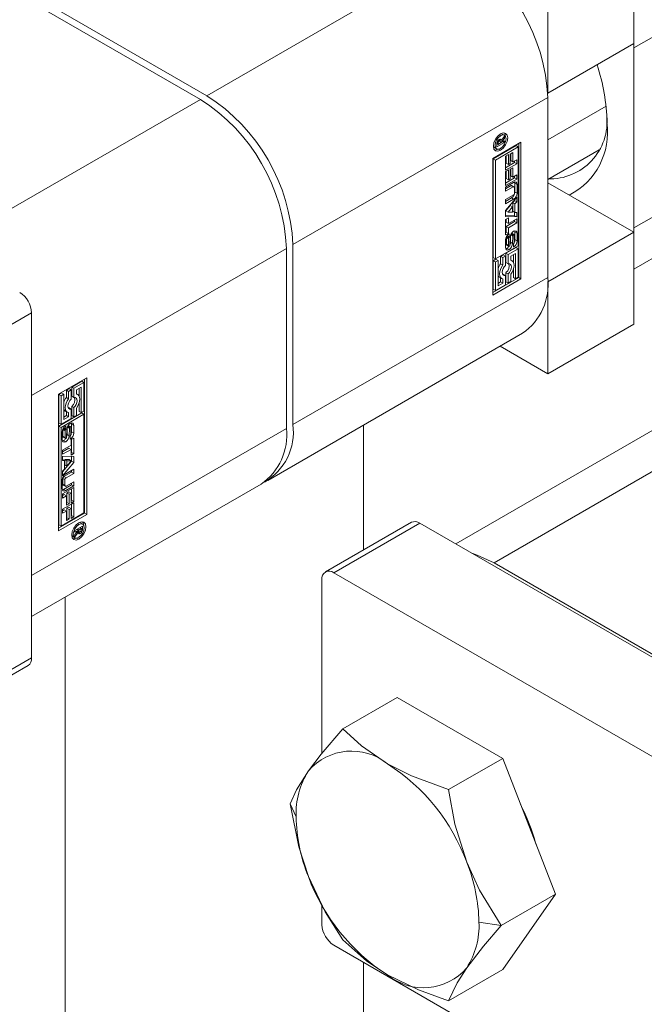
# Model space of a CAD drawing. Header units: millimetres. Extents: x 525 to 29324, y 175 to 20618.
# Tile 359 of 588: x 21196 to 21237, y 12972 to 13036. Entities that reach past the tile are written whole.
import ezdxf

# ---------------------------------------------------------------- set-up
doc = ezdxf.new("R2010")
doc.units = ezdxf.units.MM
doc.linetypes.add('SLD-Continua', pattern=[0])

msp = doc.modelspace()

# ---------------------------------------------------------------- linework, layer by layer
at = {"color": 7, "linetype": 'SLD-Continua', "lineweight": 18, "ltscale": 35}
for p, q in [((21236.66, 13034.418), (21253.419, 13044.09)), ((21225.347, 13040.951), (21208.588, 13031.279)), ((21236.66, 13034.704), (21236.66, 13040.747)), ((21208.164, 13031.034), (21196.14, 13037.974)), ((21196.564, 13038.219), (21208.588, 13031.279)), ((21231.003, 13037.482), (21231.003, 13031.439)), ((21236.66, 13034.704), (21231.003, 13031.439)), ((21236.655, 13034.701), (21236.66, 13034.418)), ((21236.66, 13034.418), (21236.66, 13022.577)), ((21236.66, 13022.577), (21253.419, 13032.249)), ((21231.003, 13031.439), (21230.998, 13031.442)), ((21191.405, 13021.362), (21208.164, 13031.034)), ((21231.003, 13031.153), (21214.245, 13021.481)), ((21231.003, 13019.312), (21231.003, 13031.153)), ((21234.836, 13030.579), (21231.003, 13028.367)), ((21228.01, 13028.753), (21227.91, 13028.777)), ((21227.379, 13027.142), (21229.236, 13028.214)), ((21228.155, 13028.204), (21227.649, 13027.912)), ((21227.654, 13028.161), (21227.731, 13028.117)), ((21227.656, 13028.176), (21227.732, 13028.132)), ((21227.659, 13028.19), (21227.733, 13028.147)), ((21227.678, 13028.246), (21227.744, 13028.207)), ((21227.712, 13028.307), (21227.784, 13028.266)), ((21227.729, 13028.331), (21227.81, 13028.284)), ((21227.731, 13028.075), (21227.897, 13028.17)), ((21227.732, 13028.132), (21227.731, 13028.117)), ((21227.733, 13028.147), (21227.732, 13028.132)), ((21227.734, 13028.337), (21227.818, 13028.289)), ((21227.867, 13028.292), (21227.753, 13028.358)), ((21227.799, 13028.702), (21227.895, 13028.646)), ((21227.882, 13028.393), (21227.822, 13028.318)), ((21227.844, 13028.415), (21227.96, 13028.348)), ((21227.897, 13028.17), (21227.897, 13028.197)), ((21227.897, 13028.197), (21227.92, 13028.183)), ((21228.155, 13028.472), (21227.92, 13028.183)), ((21227.92, 13028.183), (21228.155, 13028.319)), ((21227.96, 13028.348), (21228.155, 13028.606)), ((21228.151, 13028.672), (21228.01, 13028.753)), ((21228.056, 13028.262), (21228.155, 13028.204)), ((21228.085, 13028.513), (21228.155, 13028.472)), ((21228.155, 13028.606), (21228.155, 13028.472)), ((21228.155, 13028.319), (21228.155, 13028.204)), ((21229.094, 13019.312), (21229.094, 13028.132)), ((21229.236, 13028.214), (21229.236, 13019.231)), ((21236.66, 13019.87), (21251.761, 13028.585)), ((21228.919, 13027.992), (21227.413, 13027.123)), ((21227.427, 13027.94), (21227.498, 13027.866)), ((21227.498, 13027.866), (21227.639, 13027.784)), ((21229.06, 13027.911), (21227.554, 13027.041)), ((21227.649, 13028.122), (21227.731, 13028.075)), ((21227.649, 13027.912), (21227.649, 13028.104)), ((21227.689, 13028.099), (21227.649, 13028.075)), ((21227.731, 13028.117), (21227.731, 13028.075)), ((21227.765, 13027.762), (21227.895, 13027.687)), ((21228.534, 13027.441), (21228.713, 13027.544)), ((21228.713, 13027.544), (21228.713, 13026.925)), ((21228.919, 13027.992), (21229.06, 13027.911)), ((21229.06, 13021.413), (21229.06, 13027.911)), ((21231.003, 13025.776), (21234.37, 13027.719)), ((21227.379, 13018.159), (21227.379, 13027.142)), ((21227.413, 13027.123), (21227.413, 13020.626)), ((21227.554, 13027.041), (21227.413, 13027.123)), ((21227.554, 13027.041), (21227.554, 13020.544)), ((21228.231, 13027.297), (21228.409, 13027.4)), ((21228.231, 13026.373), (21228.231, 13027.297)), ((21228.821, 13026.877), (21228.231, 13026.537)), ((21228.268, 13027.319), (21228.268, 13026.832)), ((21228.409, 13027.4), (21228.409, 13026.75)), ((21228.534, 13026.822), (21228.534, 13027.441)), ((21228.571, 13027.463), (21228.571, 13027.007)), ((21228.571, 13027.007), (21228.713, 13026.925)), ((21228.713, 13026.925), (21228.962, 13027.069)), ((21228.821, 13026.988), (21228.821, 13026.877)), ((21228.821, 13026.877), (21228.962, 13026.796)), ((21228.962, 13027.069), (21228.962, 13026.796)), ((21228.962, 13026.796), (21228.231, 13026.373)), ((21228.231, 13026.293), (21228.409, 13026.396)), ((21228.231, 13025.369), (21228.231, 13026.293)), ((21228.268, 13026.832), (21228.409, 13026.75)), ((21228.268, 13026.314), (21228.268, 13025.827)), ((21228.409, 13026.75), (21228.534, 13026.822)), ((21228.409, 13026.396), (21228.409, 13025.745)), ((21228.534, 13026.436), (21228.713, 13026.54)), ((21228.534, 13025.817), (21228.534, 13026.436)), ((21228.571, 13026.458), (21228.571, 13026.002)), ((21228.713, 13026.54), (21228.713, 13025.921)), ((21228.821, 13025.872), (21228.231, 13025.532)), ((21228.962, 13025.791), (21228.231, 13025.369)), ((21228.231, 13025.272), (21228.758, 13025.577)), ((21228.268, 13025.827), (21228.409, 13025.745)), ((21228.409, 13025.745), (21228.534, 13025.817)), ((21228.571, 13026.002), (21228.713, 13025.921)), ((21228.713, 13025.921), (21228.962, 13026.064)), ((21228.821, 13025.983), (21228.821, 13025.872)), ((21228.821, 13025.872), (21228.962, 13025.791)), ((21228.962, 13026.064), (21228.962, 13025.791)), ((21236.66, 13022.291), (21231.003, 13025.556)), ((21228.591, 13025.368), (21228.231, 13025.16)), ((21228.732, 13025.286), (21228.231, 13024.996)), ((21228.231, 13024.996), (21228.231, 13025.272)), ((21228.591, 13025.368), (21228.732, 13025.286)), ((21228.784, 13025.291), (21228.642, 13025.373)), ((21228.805, 13024.856), (21228.805, 13025.244)), ((21228.843, 13025.528), (21228.843, 13024.943)), ((21228.843, 13025.528), (21228.985, 13025.446)), ((21228.843, 13024.943), (21228.985, 13024.861)), ((21228.985, 13025.446), (21228.985, 13024.861)), ((21228.231, 13024.44), (21228.732, 13024.73)), ((21228.231, 13023.729), (21228.962, 13024.6)), ((21228.617, 13024.551), (21228.231, 13024.328)), ((21228.758, 13024.469), (21228.231, 13024.164)), ((21228.231, 13024.164), (21228.231, 13024.44)), ((21228.617, 13024.551), (21228.758, 13024.469)), ((21228.821, 13024.387), (21228.698, 13024.24)), ((21228.821, 13024.431), (21228.821, 13024.387)), ((21228.821, 13024.387), (21228.962, 13024.305)), ((21228.962, 13024.305), (21228.839, 13024.158)), ((21228.962, 13024.6), (21228.962, 13024.305)), ((21228.231, 13023.329), (21228.231, 13023.729)), ((21228.539, 13024.052), (21228.249, 13023.703)), ((21228.249, 13023.703), (21228.39, 13023.621)), ((21228.68, 13023.97), (21228.39, 13023.621)), ((21228.39, 13023.621), (21228.68, 13023.607)), ((21228.539, 13024.052), (21228.68, 13023.97)), ((21228.68, 13023.607), (21228.68, 13023.97)), ((21228.698, 13024.24), (21228.698, 13023.684)), ((21228.698, 13024.24), (21228.839, 13024.158)), ((21228.698, 13023.684), (21228.839, 13023.602)), ((21228.821, 13023.613), (21228.821, 13023.384)), ((21228.839, 13024.158), (21228.839, 13023.602)), ((21228.839, 13023.602), (21228.962, 13023.597)), ((21228.962, 13023.597), (21228.962, 13023.302)), ((21228.821, 13023.384), (21228.231, 13023.406)), ((21228.962, 13023.302), (21228.231, 13023.329)), ((21228.231, 13023.142), (21228.409, 13023.245)), ((21228.231, 13022.117), (21228.231, 13023.142)), ((21228.268, 13023.164), (21228.268, 13022.952)), ((21228.821, 13022.995), (21228.268, 13022.676)), ((21228.268, 13022.952), (21228.409, 13022.87)), ((21228.409, 13023.245), (21228.409, 13022.87)), ((21228.409, 13022.87), (21228.962, 13023.189)), ((21228.821, 13023.384), (21228.962, 13023.302)), ((21228.821, 13023.108), (21228.821, 13022.995)), ((21228.821, 13022.995), (21228.962, 13022.914)), ((21228.962, 13023.189), (21228.962, 13022.914)), ((21228.268, 13022.302), (21228.231, 13022.28)), ((21228.268, 13022.676), (21228.268, 13022.302)), ((21228.268, 13022.676), (21228.409, 13022.595)), ((21228.268, 13022.302), (21228.409, 13022.22)), ((21228.962, 13022.914), (21228.409, 13022.595)), ((21228.409, 13022.595), (21228.409, 13022.22)), ((21228.845, 13022.313), (21228.845, 13021.808)), ((21228.845, 13022.313), (21228.986, 13022.231)), ((21236.66, 13022.577), (21236.655, 13022.294)), ((21228.229, 13021.288), (21228.229, 13021.793)), ((21228.409, 13022.22), (21228.231, 13022.117)), ((21228.28, 13021.947), (21228.28, 13021.514)), ((21228.28, 13021.947), (21228.422, 13021.865)), ((21228.283, 13021.981), (21228.425, 13021.899)), ((21228.294, 13022.016), (21228.434, 13021.935)), ((21228.315, 13022.05), (21228.452, 13021.97)), ((21228.329, 13022.068), (21228.328, 13022.068)), ((21228.329, 13022.068), (21228.329, 13022.069)), ((21228.329, 13022.068), (21228.47, 13021.987)), ((21228.422, 13021.865), (21228.422, 13021.433)), ((21228.471, 13022.197), (21228.47, 13021.987)), ((21228.516, 13021.491), (21228.526, 13021.973)), ((21228.558, 13022.115), (21228.547, 13021.636)), ((21228.558, 13022.119), (21228.558, 13022.115)), ((21228.558, 13022.115), (21228.699, 13022.033)), ((21228.577, 13022.163), (21228.709, 13022.087)), ((21228.597, 13022.198), (21228.725, 13022.125)), ((21228.748, 13022.15), (21228.615, 13022.227)), ((21228.626, 13022.235), (21228.767, 13022.153)), ((21228.772, 13022.151), (21228.631, 13022.233)), ((21228.699, 13022.033), (21228.689, 13021.554)), ((21228.796, 13021.653), (21228.796, 13022.085)), ((21228.845, 13021.808), (21228.986, 13021.727)), ((21228.986, 13022.231), (21228.986, 13021.727)), ((21236.66, 13022.291), (21231.003, 13019.026)), ((21236.66, 13016.248), (21236.66, 13022.291)), ((21197.062, 13011.564), (21213.821, 13021.236)), ((21213.821, 13009.395), (21213.821, 13021.236)), ((21214.245, 13021.481), (21214.245, 13009.64)), ((21227.554, 13020.544), (21229.06, 13021.413)), ((21228.919, 13021.293), (21228.254, 13020.909)), ((21228.28, 13021.514), (21228.422, 13021.433)), ((21228.285, 13021.478), (21228.426, 13021.397)), ((21228.3, 13021.452), (21228.442, 13021.37)), ((21228.303, 13021.449), (21228.445, 13021.368)), ((21228.317, 13021.236), (21228.459, 13021.155)), ((21229.06, 13021.211), (21228.395, 13020.827)), ((21228.547, 13021.636), (21228.689, 13021.554)), ((21228.746, 13021.532), (21228.749, 13021.534)), ((21228.746, 13021.323), (21228.746, 13021.532)), ((21228.746, 13021.334), (21228.756, 13021.328)), ((21228.919, 13021.293), (21229.06, 13021.211)), ((21229.06, 13019.332), (21229.06, 13021.211)), ((21227.413, 13020.626), (21227.554, 13020.544)), ((21227.588, 13020.524), (21227.413, 13020.423)), ((21227.413, 13020.423), (21227.413, 13018.544)), ((21227.413, 13020.423), (21227.554, 13020.342)), ((21227.729, 13020.443), (21227.554, 13020.342)), ((21227.588, 13020.524), (21227.729, 13020.443)), ((21227.729, 13018.766), (21227.729, 13020.443)), ((21228.078, 13020.807), (21227.903, 13020.706)), ((21227.903, 13020.706), (21227.903, 13020.227)), ((21227.903, 13020.706), (21228.045, 13020.625)), ((21228.22, 13020.726), (21228.045, 13020.625)), ((21228.045, 13020.625), (21228.045, 13020.145)), ((21228.078, 13020.807), (21228.22, 13020.726)), ((21228.22, 13020.118), (21228.22, 13020.726)), ((21228.254, 13020.909), (21228.254, 13020.301)), ((21228.254, 13020.909), (21228.395, 13020.827)), ((21228.395, 13020.827), (21228.395, 13020.219)), ((21228.57, 13020.726), (21228.885, 13020.908)), ((21228.57, 13020.449), (21228.57, 13020.726)), ((21228.645, 13020.421), (21228.57, 13020.465)), ((21228.744, 13020.826), (21228.744, 13020.312)), ((21228.885, 13020.908), (21228.885, 13019.231)), ((21227.554, 13020.342), (21227.554, 13018.463)), ((21227.903, 13020.227), (21228.045, 13020.145)), ((21228.254, 13020.301), (21228.395, 13020.219)), ((21228.744, 13019.866), (21228.744, 13019.313)), ((21231.003, 13019.312), (21214.245, 13009.64)), ((21229.094, 13019.312), (21227.379, 13018.323)), ((21229.236, 13019.231), (21227.379, 13018.159)), ((21227.829, 13019.334), (21227.97, 13019.252)), ((21227.903, 13019.291), (21227.903, 13019.03)), ((21228.078, 13019.536), (21228.036, 13019.53)), ((21228.045, 13019.225), (21228.045, 13018.948)), ((21228.078, 13019.536), (21228.22, 13019.454)), ((21228.22, 13018.847), (21228.22, 13019.454)), ((21228.254, 13019.637), (21228.254, 13019.03)), ((21228.254, 13019.637), (21228.395, 13019.555)), ((21228.395, 13019.555), (21228.395, 13018.948)), ((21228.57, 13019.049), (21228.57, 13019.528)), ((21228.744, 13019.313), (21228.885, 13019.231)), ((21228.885, 13019.231), (21229.06, 13019.332)), ((21229.236, 13019.231), (21229.094, 13019.312)), ((21227.413, 13018.544), (21227.554, 13018.463)), ((21227.554, 13018.463), (21228.22, 13018.847)), ((21227.903, 13019.03), (21227.729, 13018.929)), ((21228.045, 13018.948), (21227.729, 13018.766)), ((21227.903, 13019.03), (21228.045, 13018.948)), ((21228.254, 13019.03), (21228.395, 13018.948)), ((21228.395, 13018.948), (21228.57, 13019.049)), ((21230.998, 13019.029), (21231.003, 13019.026)), ((21231.003, 13019.026), (21231.003, 13012.983)), ((21191.405, 13013.73), (21197.062, 13016.995)), ((21197.062, 12994.292), (21197.062, 13016.995)), ((21236.66, 13016.248), (21231.003, 13012.983)), ((21212.587, 13005.976), (21229.345, 13015.648)), ((21231.003, 13012.983), (21227.866, 13014.794)), ((21198.83, 13011.645), (21200.687, 13012.717)), ((21200.545, 13003.815), (21200.545, 13012.635)), ((21200.687, 13012.717), (21200.687, 13003.734)), ((21199.529, 13012.01), (21199.354, 13011.909)), ((21199.529, 13012.01), (21199.671, 13011.928)), ((21200.37, 13012.495), (21199.704, 13012.111)), ((21199.704, 13012.111), (21199.704, 13011.504)), ((21199.704, 13012.111), (21199.846, 13012.029)), ((21200.511, 13012.414), (21199.846, 13012.029)), ((21199.846, 13012.029), (21199.846, 13011.422)), ((21200.021, 13011.928), (21200.336, 13012.11)), ((21200.195, 13012.028), (21200.195, 13011.514)), ((21200.336, 13012.11), (21200.336, 13010.433)), ((21200.37, 13012.495), (21200.511, 13012.414)), ((21200.511, 13010.535), (21200.511, 13012.414)), ((21197.062, 13011.564), (21197.062, 12999.723)), ((21198.83, 13002.662), (21198.83, 13011.645)), ((21199.039, 13011.727), (21198.864, 13011.626)), ((21198.864, 13011.626), (21198.864, 13009.747)), ((21198.864, 13011.626), (21199.005, 13011.544)), ((21199.18, 13011.645), (21199.005, 13011.544)), ((21199.005, 13011.544), (21199.005, 13009.665)), ((21199.039, 13011.727), (21199.18, 13011.645)), ((21199.18, 13009.969), (21199.18, 13011.645)), ((21199.354, 13011.909), (21199.354, 13011.43)), ((21199.354, 13011.909), (21199.496, 13011.827)), ((21199.354, 13011.43), (21199.496, 13011.348)), ((21199.671, 13011.928), (21199.496, 13011.827)), ((21199.496, 13011.827), (21199.496, 13011.348)), ((21199.671, 13011.321), (21199.671, 13011.928)), ((21199.704, 13011.504), (21199.846, 13011.422)), ((21200.021, 13011.651), (21200.021, 13011.928)), ((21200.096, 13011.624), (21200.021, 13011.667)), ((21199.529, 13010.738), (21199.487, 13010.733)), ((21199.529, 13010.738), (21199.671, 13010.657)), ((21199.671, 13010.049), (21199.671, 13010.657)), ((21199.704, 13010.84), (21199.704, 13010.232)), ((21199.704, 13010.84), (21199.846, 13010.758)), ((21199.846, 13010.758), (21199.846, 13010.15)), ((21200.021, 13010.252), (21200.021, 13010.731)), ((21200.195, 13011.068), (21200.195, 13010.515)), ((21200.37, 13010.414), (21198.864, 13009.544)), ((21200.511, 13010.332), (21199.005, 13009.463)), ((21199.005, 13009.665), (21199.671, 13010.049)), ((21199.354, 13010.232), (21199.18, 13010.132)), ((21199.496, 13010.151), (21199.18, 13009.969)), ((21199.279, 13010.536), (21199.421, 13010.455)), ((21199.354, 13010.493), (21199.354, 13010.232)), ((21199.354, 13010.232), (21199.496, 13010.151)), ((21199.496, 13010.428), (21199.496, 13010.151)), ((21199.704, 13010.232), (21199.846, 13010.15)), ((21199.846, 13010.15), (21200.021, 13010.252)), ((21200.195, 13010.515), (21200.336, 13010.433)), ((21200.336, 13010.433), (21200.511, 13010.535)), ((21200.37, 13010.414), (21200.511, 13010.332)), ((21200.511, 13003.835), (21200.511, 13010.332)), ((21240.227, 13010.617), (21224.949, 13001.799)), ((21227.468, 13000.549), (21244.226, 13010.221)), ((21197.062, 12999.723), (21213.821, 13009.395)), ((21198.864, 13009.747), (21199.005, 13009.665)), ((21198.864, 13009.544), (21198.864, 13003.047)), ((21199.005, 13009.463), (21198.864, 13009.544)), ((21199.005, 13009.463), (21199.005, 13002.966)), ((21199.151, 13009.383), (21199.287, 13009.305)), ((21199.167, 13009.409), (21199.303, 13009.331)), ((21199.177, 13009.423), (21199.316, 13009.343)), ((21199.179, 13009.426), (21199.32, 13009.345)), ((21199.32, 13009.553), (21199.32, 13009.345)), ((21199.408, 13009.467), (21199.398, 13008.985)), ((21199.408, 13009.467), (21199.549, 13009.386)), ((21199.415, 13009.492), (21199.552, 13009.413)), ((21199.43, 13009.524), (21199.56, 13009.449)), ((21199.449, 13009.558), (21199.576, 13009.484)), ((21199.465, 13009.584), (21199.599, 13009.506)), ((21199.465, 13009.583), (21199.598, 13009.506)), ((21199.621, 13009.509), (21199.48, 13009.59)), ((21199.549, 13009.386), (21199.539, 13008.904)), ((21199.644, 13009.011), (21199.644, 13009.443)), ((21199.695, 13009.67), (21199.695, 13009.165)), ((21199.695, 13009.67), (21199.837, 13009.589)), ((21199.837, 13009.589), (21199.837, 13009.083)), ((21218.882, 13009.609), (21218.882, 13001.393)), ((21199.08, 13008.645), (21199.08, 13009.15)), ((21199.129, 13009.305), (21199.129, 13008.872)), ((21199.129, 13009.305), (21199.27, 13009.223)), ((21199.129, 13008.872), (21199.27, 13008.791)), ((21199.133, 13009.344), (21199.274, 13009.263)), ((21199.137, 13008.826), (21199.278, 13008.744)), ((21199.152, 13008.807), (21199.293, 13008.725)), ((21199.27, 13009.223), (21199.27, 13008.791)), ((21199.32, 13009.345), (21199.316, 13009.343)), ((21199.367, 13008.843), (21199.377, 13009.322)), ((21199.398, 13008.985), (21199.539, 13008.904)), ((21199.595, 13008.679), (21199.595, 13008.889)), ((21199.657, 13008.656), (21199.835, 13008.759)), ((21199.695, 13009.165), (21199.837, 13009.083)), ((21199.835, 13008.759), (21199.835, 13007.734)), ((21199.104, 13007.963), (21199.657, 13008.282)), ((21199.515, 13008.087), (21199.104, 13007.85)), ((21199.31, 13008.512), (21199.168, 13008.594)), ((21199.515, 13008.087), (21199.657, 13008.006)), ((21199.607, 13008.685), (21199.595, 13008.692)), ((21199.657, 13008.282), (21199.657, 13008.656)), ((21199.694, 13008.678), (21199.694, 13007.816)), ((21199.657, 13008.006), (21199.104, 13007.687)), ((21199.104, 13007.687), (21199.104, 13007.963)), ((21199.104, 13007.574), (21199.835, 13007.547)), ((21199.104, 13007.279), (21199.104, 13007.574)), ((21199.657, 13007.631), (21199.657, 13008.006)), ((21199.694, 13007.816), (21199.657, 13007.794)), ((21199.835, 13007.734), (21199.657, 13007.631)), ((21199.694, 13007.816), (21199.835, 13007.734)), ((21199.694, 13007.552), (21199.694, 13007.229)), ((21199.835, 13007.547), (21199.835, 13007.148)), ((21199.104, 13007.345), (21199.226, 13007.274)), ((21199.226, 13007.274), (21199.104, 13007.279)), ((21199.694, 13007.229), (21199.104, 13006.526)), ((21199.835, 13007.148), (21199.104, 13006.276)), ((21199.226, 13006.718), (21199.226, 13007.274)), ((21199.244, 13007.351), (21199.244, 13006.988)), ((21199.534, 13007.337), (21199.244, 13007.351)), ((21199.244, 13007.351), (21199.386, 13007.27)), ((21199.244, 13006.988), (21199.386, 13006.906)), ((21199.386, 13007.27), (21199.386, 13006.906)), ((21199.676, 13007.255), (21199.386, 13007.27)), ((21199.386, 13006.906), (21199.676, 13007.255)), ((21199.534, 13007.337), (21199.676, 13007.255)), ((21199.694, 13007.229), (21199.835, 13007.148)), ((21199.104, 13006.571), (21199.226, 13006.718)), ((21199.104, 13006.276), (21199.104, 13006.571)), ((21199.694, 13006.518), (21199.192, 13006.228)), ((21199.192, 13006.228), (21199.333, 13006.146)), ((21199.307, 13006.407), (21199.835, 13006.712)), ((21199.835, 13006.436), (21199.333, 13006.146)), ((21199.694, 13006.63), (21199.694, 13006.518)), ((21199.694, 13006.518), (21199.835, 13006.436)), ((21199.835, 13006.712), (21199.835, 13006.436)), ((21197.062, 12997.016), (21212.163, 13005.731)), ((21199.081, 13005.43), (21199.081, 13006.015)), ((21199.104, 13005.085), (21199.835, 13005.508)), ((21199.119, 13006.102), (21199.119, 13005.714)), ((21199.119, 13006.102), (21199.261, 13006.021)), ((21199.119, 13005.714), (21199.261, 13005.632)), ((21199.141, 13005.667), (21199.282, 13005.585)), ((21199.694, 13005.686), (21199.166, 13005.381)), ((21199.261, 13006.021), (21199.261, 13005.632)), ((21199.835, 13005.604), (21199.307, 13005.299)), ((21199.333, 13005.59), (21199.835, 13005.88)), ((21199.694, 13005.798), (21199.694, 13005.686)), ((21199.694, 13005.686), (21199.835, 13005.604)), ((21199.835, 13005.88), (21199.835, 13005.604)), ((21199.835, 13005.508), (21199.835, 13004.584)), ((21199.104, 13004.812), (21199.104, 13005.085)), ((21199.212, 13005.037), (21199.104, 13004.975)), ((21199.353, 13004.956), (21199.104, 13004.812)), ((21199.166, 13005.381), (21199.307, 13005.299)), ((21199.212, 13005.037), (21199.353, 13004.956)), ((21199.353, 13004.337), (21199.353, 13004.956)), ((21199.515, 13005.212), (21199.39, 13005.14)), ((21199.39, 13005.14), (21199.39, 13004.521)), ((21199.39, 13005.14), (21199.532, 13005.059)), ((21199.515, 13005.212), (21199.657, 13005.131)), ((21199.657, 13005.131), (21199.532, 13005.059)), ((21199.532, 13005.059), (21199.532, 13004.44)), ((21199.657, 13004.481), (21199.657, 13005.131)), ((21199.694, 13005.426), (21199.694, 13004.665)), ((21199.104, 13004.081), (21199.835, 13004.503)), ((21199.39, 13004.521), (21199.353, 13004.5)), ((21199.532, 13004.44), (21199.353, 13004.337)), ((21199.39, 13004.521), (21199.532, 13004.44)), ((21199.515, 13004.208), (21199.39, 13004.136)), ((21199.515, 13004.208), (21199.657, 13004.126)), ((21199.694, 13004.665), (21199.657, 13004.644)), ((21199.835, 13004.584), (21199.657, 13004.481)), ((21199.694, 13004.665), (21199.835, 13004.584)), ((21199.694, 13004.421), (21199.694, 13003.66)), ((21199.835, 13004.503), (21199.835, 13003.579)), ((21198.83, 13002.826), (21200.545, 13003.815)), ((21200.687, 13003.734), (21198.83, 13002.662)), ((21199.005, 13002.966), (21200.511, 13003.835)), ((21199.104, 13003.807), (21199.104, 13004.081)), ((21199.212, 13004.033), (21199.104, 13003.97)), ((21199.353, 13003.951), (21199.104, 13003.807)), ((21199.212, 13004.033), (21199.353, 13003.951)), ((21199.353, 13003.332), (21199.353, 13003.951)), ((21199.39, 13003.517), (21199.353, 13003.495)), ((21199.39, 13004.136), (21199.39, 13003.517)), ((21199.39, 13004.136), (21199.532, 13004.054)), ((21199.39, 13003.517), (21199.532, 13003.435)), ((21199.657, 13004.126), (21199.532, 13004.054)), ((21199.532, 13004.054), (21199.532, 13003.435)), ((21199.657, 13003.476), (21199.657, 13004.126)), ((21199.694, 13003.66), (21199.657, 13003.639)), ((21199.835, 13003.579), (21199.657, 13003.476)), ((21199.694, 13003.66), (21199.835, 13003.579)), ((21200.687, 13003.734), (21200.545, 13003.815)), ((21198.864, 13003.047), (21199.005, 13002.966)), ((21199.532, 13003.435), (21199.353, 13003.332)), ((21199.91, 13002.672), (21200.417, 13002.964)), ((21200.17, 13003.067), (21200.074, 13003.122)), ((21200.285, 13003.174), (21200.185, 13003.198)), ((21200.276, 13002.883), (21200.276, 13002.853)), ((21200.426, 13003.092), (21200.285, 13003.174)), ((21200.417, 13002.964), (21200.417, 13002.772)), ((21222.039, 13003.215), (21216.382, 12999.95)), ((21216.932, 12999.896), (21222.589, 13003.161)), ((21270.531, 12975.491), (21222.589, 13003.161)), ((21199.702, 13002.361), (21199.773, 13002.286)), ((21199.773, 13002.286), (21199.914, 13002.205)), ((21200.146, 13002.693), (21199.91, 13002.557)), ((21199.91, 13002.404), (21200.146, 13002.693)), ((21199.91, 13002.557), (21199.91, 13002.672)), ((21200.106, 13002.528), (21199.91, 13002.27)), ((21199.91, 13002.27), (21199.91, 13002.404)), ((21200.042, 13002.565), (21200.106, 13002.528)), ((21200.046, 13002.75), (21200.146, 13002.693)), ((21200.069, 13002.764), (21200.169, 13002.706)), ((21200.102, 13002.64), (21200.199, 13002.584)), ((21200.103, 13002.64), (21200.193, 13002.588)), ((21200.252, 13002.475), (21200.111, 13002.557)), ((21200.113, 13002.558), (21200.254, 13002.477)), ((21200.122, 13002.487), (21200.177, 13002.455)), ((21200.265, 13002.482), (21200.124, 13002.564)), ((21200.146, 13002.693), (21200.169, 13002.679)), ((21200.334, 13002.802), (21200.169, 13002.706)), ((21200.169, 13002.706), (21200.169, 13002.679)), ((21200.235, 13002.859), (21200.334, 13002.802)), ((21200.276, 13002.853), (21200.417, 13002.772)), ((21200.295, 13002.623), (21200.364, 13002.583)), ((21200.333, 13002.729), (21200.334, 13002.744)), ((21200.333, 13002.73), (21200.407, 13002.687)), ((21200.334, 13002.76), (21200.334, 13002.802)), ((21200.334, 13002.744), (21200.334, 13002.76)), ((21200.17, 13002.108), (21200.04, 13002.183)), ((21227.468, 13000.549), (21265.652, 12978.511)), ((21216.932, 12999.896), (21264.874, 12972.227)), ((21216.154, 12988.026), (21216.154, 12999.447)), ((21199.284, 12062.206), (21199.284, 12998.298)), ((21191.405, 12991.028), (21197.062, 12994.292)), ((21191.177, 12990.524), (21196.834, 12993.789)), ((21221.099, 12991.693), (21217.534, 12989.636)), ((21228.039, 12987.688), (21221.099, 12991.693)), ((21228.039, 12987.688), (21224.474, 12985.631)), ((21231.509, 12978.744), (21228.039, 12987.688)), ((21214.064, 12984.697), (21214.457, 12983.851)), ((21231.509, 12978.744), (21227.945, 12976.686)), ((21228.039, 12973.805), (21231.509, 12978.744)), ((21216.154, 12976.744), (21216.154, 12978.038)), ((21226.478, 12976.913), (21227.945, 12976.686)), ((21216.932, 12975.397), (21264.874, 12947.727)), ((21218.882, 12974.271), (21218.882, 12085.059)), ((21228.039, 12973.805), (21224.474, 12971.748))]:
    msp.add_line(p, q, dxfattribs=at)
at = {"color": 7, "linetype": 'SLD-Continua', "lineweight": 18, "ltscale": 35, "flags": 128}
for points in [[(21227.895, 13028.769), (21228.075, 13028.831), (21228.227, 13028.801), (21228.328, 13028.685), (21228.364, 13028.498), (21228.328, 13028.271), (21228.227, 13028.037), (21228.075, 13027.832), (21227.895, 13027.687)], [(21228.148, 13028.829), (21228.187, 13028.766), (21228.222, 13028.597)], [(21227.895, 13027.687), (21227.716, 13027.625), (21227.564, 13027.654), (21227.463, 13027.771), (21227.427, 13027.958), (21227.463, 13028.185), (21227.564, 13028.419), (21227.716, 13028.624), (21227.895, 13028.769)], [(21227.895, 13028.646), (21227.757, 13028.534), (21227.639, 13028.376), (21227.561, 13028.195), (21227.533, 13028.019), (21227.561, 13027.875), (21227.639, 13027.784), (21227.757, 13027.761), (21227.895, 13027.809)], [(21227.895, 13027.809), (21228.034, 13027.921), (21228.152, 13028.08), (21228.23, 13028.261), (21228.258, 13028.437), (21228.23, 13028.581), (21228.152, 13028.672), (21228.034, 13028.694), (21227.895, 13028.646)], [(21227.739, 13027.76), (21227.575, 13027.706), (21227.501, 13027.708)], [(21228.843, 13025.528), (21228.839, 13025.576), (21228.831, 13025.605)], [(21228.845, 13022.313), (21228.84, 13022.362), (21228.832, 13022.393)], [(21228.631, 13022.233), (21228.629, 13022.234), (21228.626, 13022.235)], [(21228.242, 13021.208), (21228.273, 13021.216), (21228.317, 13021.236)], [(21228.3, 13021.452), (21228.303, 13021.45), (21228.303, 13021.449)], [(21228.57, 13019.528), (21228.66, 13019.668), (21228.728, 13019.818), (21228.77, 13019.969), (21228.785, 13020.112), (21228.77, 13020.239), (21228.728, 13020.341), (21228.66, 13020.412), (21228.57, 13020.449)], [(21228.045, 13020.145), (21227.955, 13020.006), (21227.887, 13019.856), (21227.845, 13019.704), (21227.83, 13019.561), (21227.845, 13019.435), (21227.887, 13019.333), (21227.955, 13019.262), (21228.045, 13019.225)], [(21228.22, 13019.454), (21228.134, 13019.453), (21228.066, 13019.491), (21228.022, 13019.563), (21228.007, 13019.663), (21228.022, 13019.781), (21228.066, 13019.904), (21228.134, 13020.02), (21228.22, 13020.118)], [(21228.395, 13020.219), (21228.481, 13020.22), (21228.549, 13020.183), (21228.593, 13020.11), (21228.608, 13020.01), (21228.593, 13019.893), (21228.549, 13019.77), (21228.481, 13019.653), (21228.395, 13019.555)], [(21199.496, 13011.348), (21199.406, 13011.208), (21199.338, 13011.058), (21199.295, 13010.907), (21199.281, 13010.764), (21199.295, 13010.638), (21199.338, 13010.536), (21199.406, 13010.464), (21199.496, 13010.428)], [(21199.671, 13010.657), (21199.585, 13010.656), (21199.517, 13010.693), (21199.473, 13010.766), (21199.458, 13010.866), (21199.473, 13010.983), (21199.517, 13011.107), (21199.585, 13011.223), (21199.671, 13011.321)], [(21199.846, 13011.422), (21199.932, 13011.423), (21200, 13011.385), (21200.044, 13011.313), (21200.059, 13011.213), (21200.044, 13011.095), (21200, 13010.972), (21199.932, 13010.856), (21199.846, 13010.758)], [(21200.021, 13010.731), (21200.111, 13010.871), (21200.179, 13011.021), (21200.221, 13011.172), (21200.236, 13011.315), (21200.221, 13011.441), (21200.179, 13011.543), (21200.111, 13011.615), (21200.021, 13011.651)], [(21199.134, 13009.353), (21199.134, 13009.35), (21199.133, 13009.344)], [(21199.695, 13009.67), (21199.691, 13009.719), (21199.682, 13009.75)], [(21199.093, 13008.565), (21199.123, 13008.573), (21199.168, 13008.594)], [(21199.093, 13005.353), (21199.122, 13005.36), (21199.166, 13005.381)], [(21200.17, 13002.108), (21199.991, 13002.045), (21199.839, 13002.075), (21199.738, 13002.192), (21199.702, 13002.378), (21199.738, 13002.606), (21199.839, 13002.84), (21199.991, 13003.045), (21200.17, 13003.189)], [(21200.17, 13003.067), (21200.032, 13002.955), (21199.914, 13002.796), (21199.836, 13002.615), (21199.808, 13002.439), (21199.836, 13002.295), (21199.914, 13002.205), (21200.032, 13002.182), (21200.17, 13002.23)], [(21200.17, 13003.189), (21200.35, 13003.252), (21200.501, 13003.222), (21200.603, 13003.105), (21200.639, 13002.919), (21200.603, 13002.691), (21200.501, 13002.457), (21200.35, 13002.252), (21200.17, 13002.108)], [(21200.17, 13002.23), (21200.309, 13002.342), (21200.426, 13002.5), (21200.505, 13002.681), (21200.533, 13002.857), (21200.505, 13003.002), (21200.426, 13003.092), (21200.309, 13003.115), (21200.17, 13003.067)], [(21200.423, 13003.25), (21200.462, 13003.187), (21200.497, 13003.018)], [(21200.275, 13002.836), (21200.275, 13002.843), (21200.276, 13002.853)], [(21200.014, 13002.181), (21199.85, 13002.127), (21199.776, 13002.129)], [(21226.065, 13001.155), (21226.364, 13001.06), (21227.468, 13000.549)], [(21217.534, 12989.636), (21216.098, 12987.961), (21215.262, 12986.857)], [(21220.468, 12987.324), (21218.756, 12988.502), (21217.534, 12989.636)], [(21215.262, 12986.857), (21214.489, 12985.617), (21214.064, 12984.697)], [(21224.474, 12985.631), (21222.038, 12986.535), (21220.468, 12987.324)], [(21225.673, 12980.849), (21224.899, 12983.363), (21224.474, 12985.631)], [(21214.064, 12984.697), (21214.63, 12981.866), (21215.262, 12979.915)], [(21227.945, 12976.686), (21226.509, 12979.015), (21225.673, 12980.849)], [(21215.262, 12979.915), (21216.366, 12977.592), (21217.534, 12975.753)], [(21225.673, 12973.907), (21226.776, 12975.338), (21227.945, 12976.686)], [(21217.534, 12975.753), (21219.101, 12974.347), (21220.468, 12973.441)], [(21224.474, 12971.748), (21225.041, 12972.921), (21225.673, 12973.907)], [(21220.468, 12973.441), (21222.51, 12972.453), (21224.474, 12971.748)]]:
    msp.add_lwpolyline(points, dxfattribs=at)
at = {"color": 7, "linetype": 'SLD-Continua', "lineweight": 18, "ltscale": 1225}
for centre, radius, start, end in [((21218.723, 13030.595), 12.293, 2.60229, 57.39771), ((21222.1, 13029.28), 12.795, 1.06443, 18.35564), ((21201.54, 13020.678), 12.293, 2.60229, 57.39771), ((21201.965, 13020.923), 12.293, 2.60229, 57.39771), ((21231.131, 13029.575), 3.77, 268.05703, 5.58644), ((21230.278, 13028.878), 4.658, 297.33235, 7.88955), ((21228.057, 13028.098), 0.408, 167.12437, 179.08604), ((21227.997, 13028.109), 0.347, 148.08171, 166.72122), ((21227.954, 13028.147), 0.291, 121.82704, 149.82056), ((21227.989, 13028.128), 0.258, 162.02118, 175.67477), ((21227.871, 13028.165), 0.134, 130.71275, 161.31151), ((21227.9, 13028.129), 0.18, 120.26066, 130.43209), ((21227.891, 13028.236), 0.182, 116.12163, 120.02881), ((21227.882, 13028.159), 0.145, 116.2822, 120.02576), ((21227.916, 13028.223), 0.206, 119.99226, 120.64244), ((21227.885, 13028.288), 0.134, 88.3162, 122.25389), ((21227.845, 13028.25), 0.0471, 54.36261, 124.78363), ((21227.755, 13028.208), 0.142, 355.53909, 34.45916), ((21227.879, 13028.341), 0.0808, 4.82382, 83.49233), ((21228.847, 13025.469), 0.14, 350.77973, 129.18503), ((21228.621, 13025.326), 0.0516, 65.6927, 125.6091), ((21228.352, 13024.965), 0.492, 302.60229, 357.39771), ((21228.761, 13025.251), 0.0448, 350.77973, 129.18503), ((21228.648, 13024.863), 0.158, 302.60229, 357.39771), ((21228.493, 13024.883), 0.492, 302.60229, 357.39771), ((21229.027, 13021.942), 0.501, 122.66568, 176.53803), ((21228.846, 13022.254), 0.142, 350.77973, 129.18503), ((21228.728, 13021.77), 0.5, 122.60229, 177.39771), ((21228.49, 13021.946), 0.21, 170.35931, 179.76962), ((21228.462, 13021.953), 0.181, 162.64284, 171.19968), ((21228.632, 13021.864), 0.21, 170.35931, 179.76962), ((21228.609, 13021.871), 0.187, 159.72377, 171.08691), ((21228.553, 13021.896), 0.125, 143.39334, 161.55229), ((21228.501, 13021.936), 0.06, 121.34464, 144.69199), ((21228.606, 13021.936), 0.295, 117.42614, 120.00774), ((21228.621, 13022.219), 0.0172, 72.50921, 88.93797), ((21228.942, 13022.017), 0.244, 163.33102, 176.10794), ((21228.888, 13022.033), 0.187, 150.70752, 163.30642), ((21228.783, 13022.095), 0.0653, 122.0942, 152.75394), ((21228.762, 13022.13), 0.0245, 76.53525, 123.92133), ((21228.487, 13021.749), 0.5, 302.60229, 357.39771), ((21228.755, 13022.121), 0.0348, 18.09001, 68.33882), ((21228.67, 13022.088), 0.126, 358.97799, 20.66997), ((21228.384, 13021.823), 0.461, 331.76291, 358.15753), ((21228.581, 13021.654), 0.214, 348.96097, 359.69954), ((21228.369, 13021.265), 0.142, 170.77973, 309.18503), ((21228.416, 13021.513), 0.135, 179.45113, 194.97492), ((21228.334, 13021.489), 0.0505, 192.2474, 227.62346), ((21228.079, 13021.622), 0.453, 301.72178, 325.56054), ((21228.557, 13021.431), 0.135, 179.45113, 194.97492), ((21228.476, 13021.407), 0.0505, 192.2474, 227.62346), ((21228.454, 13021.386), 0.0206, 232.37304, 307.20873), ((21228.19, 13021.576), 0.499, 302.59046, 357.54832), ((21228.447, 13021.406), 0.041, 298.32549, 299.99817), ((21228.434, 13021.424), 0.0635, 301.82441, 329.79232), ((21228.357, 13021.475), 0.156, 327.81767, 341.85067), ((21228.29, 13021.497), 0.227, 341.86785, 351.32439), ((21228.278, 13021.496), 0.238, 352.08956, 358.70773), ((21228.12, 13021.644), 0.428, 337.86886, 358.95167), ((21228.608, 13021.585), 0.296, 297.73754, 300.00397), ((21228.718, 13021.583), 0.0581, 302.55477, 320.44476), ((21228.671, 13021.619), 0.117, 321.52176, 336.30894), ((21228.597, 13021.652), 0.198, 336.2416, 348.91819), ((21228.812, 13019.546), 1.136, 143.14279, 162.37842), ((21227.923, 13020.063), 0.539, 307.79758, 17.53282), ((21227.958, 13019.55), 0.252, 205.01419, 239.16577), ((21227.082, 13018.879), 3.945, 305.00923, 6.29821), ((21195.374, 13016.918), 1.69, 2.60229, 57.39771), ((21200.263, 13010.748), 1.136, 143.14017, 162.36592), ((21199.374, 13011.265), 0.539, 307.79758, 17.53282), ((21199.408, 13010.753), 0.252, 205.04676, 239.16722), ((21199.579, 13009.127), 0.5, 122.60229, 177.39771), ((21199.458, 13009.291), 0.296, 117.73754, 120.00397), ((21199.876, 13009.301), 0.499, 122.59046, 177.54832), ((21199.631, 13009.463), 0.223, 176.71452, 178.80637), ((21199.472, 13009.576), 0.0165, 60.83817, 90.83159), ((21199.788, 13009.38), 0.238, 172.08956, 178.70773), ((21199.776, 13009.379), 0.227, 161.86785, 171.32439), ((21199.708, 13009.401), 0.156, 147.81767, 161.85067), ((21199.631, 13009.452), 0.0635, 121.82441, 149.79232), ((21199.618, 13009.47), 0.041, 118.32549, 119.99817), ((21199.611, 13009.49), 0.0206, 52.37304, 127.20873), ((21199.697, 13009.611), 0.142, 350.77973, 129.18503), ((21199.59, 13009.469), 0.0505, 12.2474, 47.62346), ((21199.508, 13009.445), 0.135, 359.45113, 14.97492), ((21209.899, 13008.962), 3.945, 305.00923, 6.29821), ((21210.519, 13009.136), 3.76, 299.48204, 7.69563), ((21199.343, 13009.303), 0.214, 168.96097, 179.69954), ((21199.254, 13008.87), 0.126, 178.97799, 200.66997), ((21199.17, 13008.837), 0.0356, 198.37731, 238.91053), ((21198.931, 13008.978), 0.452, 301.69365, 325.46953), ((21199.484, 13009.222), 0.214, 168.96097, 179.69954), ((21199.396, 13008.789), 0.126, 178.97799, 200.66997), ((21199.469, 13009.225), 0.198, 156.2416, 168.91819), ((21199.311, 13008.755), 0.0348, 198.09001, 248.33882), ((21199.395, 13009.258), 0.117, 141.52176, 156.30894), ((21199.304, 13008.747), 0.0245, 256.53525, 303.92133), ((21199.348, 13009.294), 0.0581, 122.55477, 140.44476), ((21199.039, 13008.934), 0.501, 302.66568, 356.53803), ((21199.283, 13008.782), 0.0653, 302.0942, 332.75394), ((21199.178, 13008.843), 0.187, 330.70752, 343.30642), ((21199.123, 13008.859), 0.244, 343.33102, 356.10794), ((21198.963, 13009.003), 0.436, 337.93154, 357.70495), ((21199.564, 13008.941), 0.06, 301.34464, 324.69199), ((21199.338, 13009.106), 0.5, 302.60229, 357.39771), ((21199.513, 13008.981), 0.125, 323.39334, 341.55229), ((21199.456, 13009.006), 0.187, 339.72377, 351.08691), ((21199.23, 13009.18), 0.465, 330.3726, 358.10154), ((21199.434, 13009.012), 0.21, 350.35931, 359.76962), ((21199.22, 13008.622), 0.142, 170.77973, 309.18503), ((21199.459, 13008.941), 0.295, 297.42614, 300.00774), ((21199.572, 13005.993), 0.492, 122.60229, 177.39771), ((21199.277, 13006.095), 0.158, 122.60229, 177.39771), ((21199.418, 13006.014), 0.158, 122.60229, 177.39771), ((21199.168, 13005.707), 0.0492, 172.74484, 235.94772), ((21199.305, 13005.625), 0.0448, 170.77973, 309.18503), ((21199.219, 13005.408), 0.14, 170.77973, 309.18503), ((21222.267, 13002.711), 0.553, 54.3909, 114.3073), ((21200.024, 13002.705), 0.171, 289.10988, 300.3657), ((21200.186, 13002.535), 0.0808, 184.82382, 263.49233), ((21200.008, 13002.735), 0.206, 299.99225, 300.64244), ((21200.033, 13002.721), 0.182, 296.12163, 300.02881), ((21200.001, 13002.773), 0.242, 300.5724, 314.60096), ((21200.31, 13002.668), 0.142, 175.53909, 214.45916), ((21200.181, 13002.588), 0.134, 268.3162, 302.25389), ((21200.221, 13002.626), 0.0471, 234.36261, 304.78363), ((21200.183, 13002.718), 0.145, 296.2822, 300.02576), ((21200.15, 13002.654), 0.206, 299.99225, 300.64244), ((21200.174, 13002.64), 0.182, 296.12163, 300.02881), ((21200.165, 13002.747), 0.18, 300.26066, 310.43209), ((21200.112, 13002.73), 0.291, 301.82704, 329.82056), ((21200.195, 13002.712), 0.134, 310.71275, 341.31151), ((21200.076, 13002.748), 0.258, 342.02118, 355.67477), ((21200.069, 13002.767), 0.347, 328.08171, 346.72122), ((21200.009, 13002.778), 0.408, 347.12437, 359.08604), ((21216.628, 12999.524), 0.48, 50.81497, 189.22027), ((21196.523, 12994.233), 0.542, 305.00923, 6.29821), ((21218.103, 12984.429), 3.737, 50.76206, 139.48253), ((21219.671, 12984.065), 5.219, 147.65705, 182.3504), ((21213.434, 12976.34), 13.043, 20.22514, 57.36672), ((21218.051, 12978.9), 12.56, 14.52221, 27.26718), ((21225.522, 12984.065), 11.067, 181.10758, 202.01994), ((21215.413, 12976.699), 11.067, 1.10758, 22.01994), ((21227.501, 12984.425), 13.043, 200.22514, 237.36672), ((21217.843, 12976.821), 1.69, 182.60229, 237.39771), ((21221.264, 12976.699), 5.219, 327.65705, 2.3504), ((21222.832, 12976.335), 3.737, 230.76206, 319.48253)]:
    msp.add_arc(centre, radius, start, end, dxfattribs=at)

doc.saveas('drawing.dxf')
